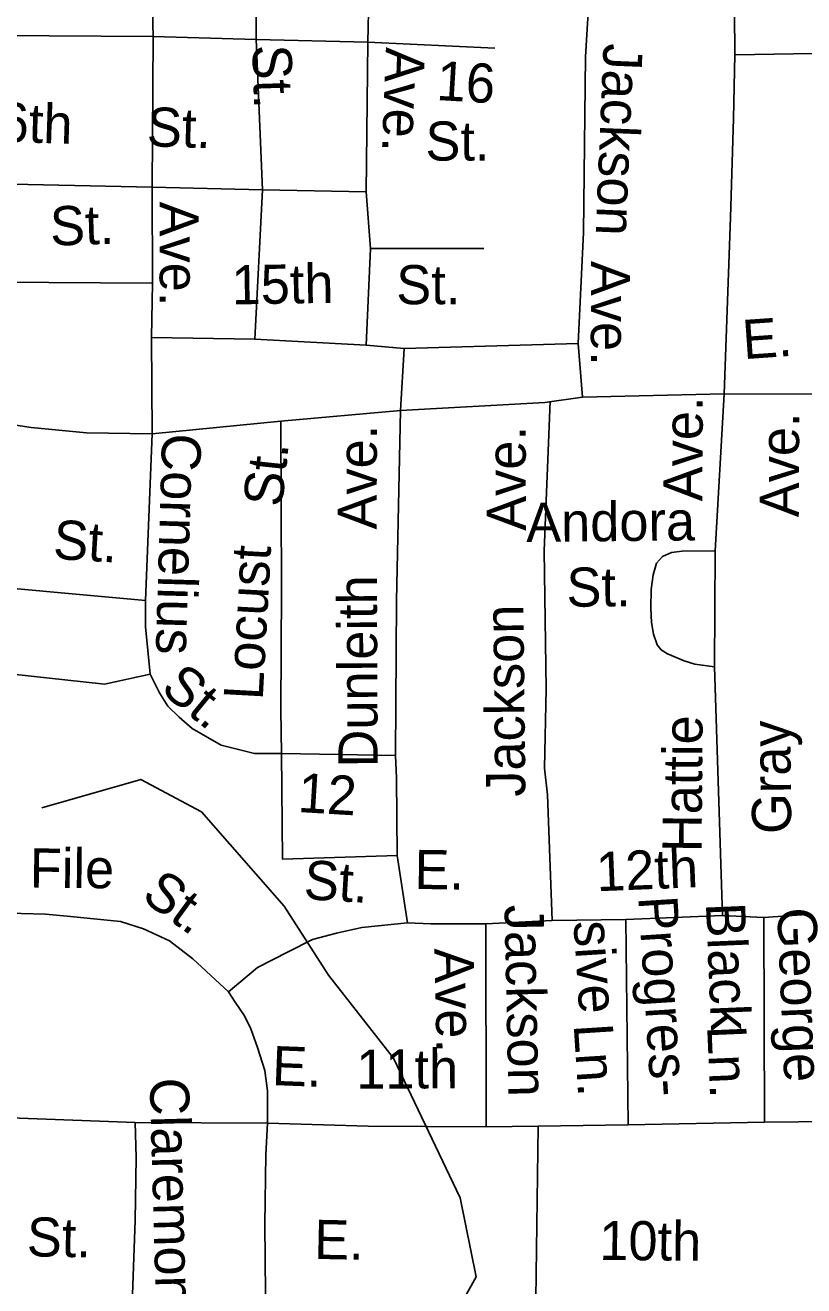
# Model space of a CAD drawing. Extents: x 1547597 to 1699558, y 810033 to 920809.
# Drawn here: x 1636736 to 1638625, y 860053 to 863111 of the extents above; entities that cross this region are included whole.
import ezdxf

# ---------------------------------------------------------------- set-up
doc = ezdxf.new("R2010")
doc.units = 0
for name, color, linetype in [('Exist Hydrographic Misc Water Feature', 7, 'Continuous'), ('Exist Road Non-System Type 51', 7, 'Continuous'), ('Exist Road Non-System Type 51 Label', 7, 'Continuous')]:
    doc.layers.add(name, color=color, linetype=linetype)

msp = doc.modelspace()

# ---------------------------------------------------------------- linework, layer by layer
at = {"layer": 'Exist Hydrographic Misc Water Feature'}
msp.add_lwpolyline([(1637767.1, 859962.2), (1637830.9, 860075.1), (1637791.6, 860266.7), (1637629.7, 860605.5), (1637472.7, 860806.9), (1637364.8, 860973.8), (1637164.1, 861203.1), (1637016.9, 861281.7), (1636776.5, 861212.9)], dxfattribs=at)
at = {"layer": 'Exist Road Non-System Type 51'}
for p, q in [((1637039.6, 863424.4), (1637046.6, 863083.2)), ((1637295.9, 863388.6), (1637297.2, 863075.9)), ((1637572.9, 863307.5), (1637568, 863069.6)), ((1637046.6, 863083.2), (1636517.8, 863087.4)), ((1637046.6, 863083.2), (1637044.5, 862718.3)), ((1637297.2, 863075.9), (1637046.6, 863083.2)), ((1637568, 863069.6), (1637297.2, 863075.9)), ((1637297.2, 863075.9), (1637311.8, 862711.2)), ((1637568, 863069.6), (1637563.8, 862707)), ((1637876.2, 863055.1), (1637568, 863069.6)), ((1638457.8, 863039.3), (1638731.6, 863043.6)), ((1637044.5, 862718.3), (1636509.3, 862729)), ((1637044.5, 862718.3), (1637045.2, 862484.9)), ((1637311.8, 862711.2), (1637044.5, 862718.3)), ((1637311.8, 862711.2), (1637293.7, 862349.4)), ((1637563.8, 862707), (1637311.8, 862711.2)), ((1637563.8, 862707), (1637574.2, 862569.5)), ((1637563.8, 862334.8), (1637574.2, 862569.5)), ((1637849.2, 862569.5), (1637574.2, 862569.5)), ((1637045.2, 862484.9), (1636503.3, 862489.2)), ((1637045.2, 862484.9), (1637043.2, 862353.6)), ((1637043.2, 862353.6), (1637044.5, 862119.8)), ((1637043.2, 862353.6), (1637293.7, 862349.4)), ((1637293.7, 862349.4), (1637563.8, 862334.8)), ((1637563.8, 862334.8), (1637655.5, 862326.5)), ((1637655.5, 862326.5), (1637647.1, 862176.5)), ((1637655.5, 862326.5), (1638078.3, 862339)), ((1638078.3, 862339), (1638088.7, 862208.4)), ((1637997.3, 862195.9), (1637647.1, 862176.5)), ((1638088.7, 862208.4), (1637997.3, 862195.9)), ((1638088.7, 862208.4), (1638432.4, 862216.9)), ((1638432.4, 862216.9), (1638410.5, 861836.2)), ((1638658.6, 862216.3), (1638432.4, 862216.9)), ((1637647.1, 862176.5), (1637357, 862150.8)), ((1637357, 862150.8), (1637044.5, 862119.8)), ((1637044.5, 862119.8), (1637028.3, 861715.3)), ((1638410.5, 861836.2), (1638408.6, 861554.3)), ((1638408.6, 861554.3), (1638428, 860951.2)), ((1637358.6, 861344), (1637634.7, 861339.5)), ((1637639.2, 861096.8), (1637664.1, 860933.8)), ((1638014.6, 860939.2), (1637854.2, 860931.5)), ((1638193.3, 860941.5), (1638014.6, 860939.2)), ((1638193.3, 860941.5), (1638428, 860951.2)), ((1638193.3, 860941.5), (1638199.6, 860443.9)), ((1638428, 860951.2), (1638528.4, 860946.3)), ((1638528.4, 860946.3), (1638643.4, 860954.4)), ((1638528.4, 860946.3), (1638530, 860450.4)), ((1637854.2, 860931.5), (1637854.6, 860439)), ((1637324.4, 860447.4), (1637003.6, 860449.6)), ((1638530, 860450.4), (1638199.6, 860443.9)), ((1638860.5, 860453.6), (1638530, 860450.4)), ((1637981, 860440.7), (1637854.6, 860439)), ((1637981, 860440.7), (1637975.6, 860022)), ((1638199.6, 860443.9), (1637981, 860440.7))]:
    msp.add_line(p, q, dxfattribs=at)
for points in [[(1638111.9, 863303.7), (1638096.1, 863034.5), (1638090.7, 862607.8), (1638078.3, 862339)], [(1638457.8, 863039.3), (1638457.3, 863143.4), (1638452.1, 863191.5), (1638444.5, 863216.6), (1638436.2, 863240.2), (1638424.9, 863255.6), (1638408.5, 863274.1), (1638391.1, 863287.5), (1638363.3, 863300.8)], [(1638432.4, 862216.9), (1638447.7, 862644.1), (1638454.7, 862884.8), (1638457.8, 863039.3)], [(1638010, 862199.3), (1637995.5, 861835.7), (1638000.1, 861501), (1637996.5, 861308.5), (1638003.7, 861244.3), (1638014.6, 860939.2)], [(1637044.5, 862119.8), (1636885.5, 862121.9), (1636751.1, 862135.4), (1636502.6, 862173.1)], [(1637634.7, 861339.5), (1637636.9, 861715.3), (1637647.1, 862176.5)], [(1637357, 862150.8), (1637358.1, 861743.2), (1637356.4, 861450.4), (1637358.6, 861344)], [(1638410.5, 861836.2), (1638330.7, 861835.5), (1638304.6, 861831.8), (1638282.4, 861822), (1638268.2, 861806.3), (1638259.7, 861777.9), (1638255.3, 861742.5), (1638254, 861696.7), (1638256.1, 861662.5), (1638260.5, 861634), (1638269.4, 861608.2), (1638279.2, 861596.2), (1638295, 861585.8), (1638334.9, 861569.4), (1638360.7, 861560.9), (1638408.6, 861554.3)], [(1637028.3, 861715.3), (1636521.2, 861761.2), (1636488.4, 861784.8)], [(1637028.3, 861715.3), (1637028.3, 861651.9), (1637039.6, 861536.4)], [(1637039.6, 861536.4), (1636928.7, 861512.4), (1636476, 861561.5)], [(1637039.6, 861536.4), (1637062.2, 861491.2), (1637082.6, 861459.5), (1637109.8, 861432.3), (1637141.4, 861405.1), (1637211.6, 861364.4), (1637293, 861344), (1637358.6, 861344)], [(1637358.6, 861344), (1637360.9, 861087.7), (1637639.2, 861096.8)], [(1637639.2, 861096.8), (1637636.9, 861285.1), (1637634.7, 861339.5)], [(1636471.8, 860970.5), (1636581.8, 860961.4), (1636666.6, 860957.9), (1636786, 860954.7), (1636838.3, 860949.5), (1636967.7, 860936.7), (1637023.8, 860918.7), (1637086.6, 860889.6), (1637143.4, 860846.4), (1637229.7, 860766.2)], [(1637664.1, 860933.8), (1637553.2, 860922.5), (1637492.1, 860908.9), (1637433.3, 860893), (1637374.5, 860863.6), (1637299.8, 860825.1), (1637229.7, 860766.2)], [(1637854.2, 860931.5), (1637720.7, 860931.5), (1637664.1, 860933.8)], [(1637229.7, 860766.2), (1637245.7, 860740.9), (1637268.3, 860707.7), (1637284, 860676.3), (1637299.7, 860631.4), (1637317.6, 860575.3), (1637324.4, 860525.9), (1637324.4, 860447.4)], [(1637003.6, 860449.6), (1636700.7, 860460.8), (1636384.8, 860470.7)], [(1636996.8, 860032.1), (1637003.6, 860211.7), (1637005.8, 860364.3), (1637003.6, 860449.6)], [(1637324.4, 860447.4), (1637319.9, 860371), (1637317.6, 860202.7), (1637319.3, 860033.9)], [(1637854.6, 860439), (1637568.9, 860440.6), (1637324.4, 860447.4)]]:
    msp.add_lwpolyline(points, dxfattribs=at)

# ---------------------------------------------------------------- texts
at = {"layer": 'Exist Road Non-System Type 51 Label'}
for s, rotation, p in [('St.', 271.8455, (1637287.3, 863062.3)), ('Ave.', 267.8076, (1637611.7, 863058.1)), ('Jackson', 267.6137, (1638139.9, 863067.7)), ('16', 356.5439, (1637732.7, 862929.6)), ('16th', 358.1221, (1636602.7, 862830.9)), ('St.', 358.1221, (1637030.7, 862817.4)), ('St.', 0.0333, (1637707.6, 862782.4)), ('Ave.', 270.114, (1637062.3, 862683)), ('St.', 1.7452, (1636798.1, 862576)), ('15th', 0.9703, (1637238, 862433.4)), ('St.', 0.0333, (1637636.8, 862434)), ('Ave.', 270.0218, (1638108.8, 862539.3)), ('E.', 4.0119, (1638479.7, 862300.7)), ('Ave.', 89.698, (1638379.2, 861955.9)), ('Ave.', 89.7893, (1638613.4, 861917.2)), ('Ave.', 89.9192, (1637589.4, 861887.5)), ('Cornelius', 268.3491, (1637068.8, 862121.8)), ('Ave.', 90.1516, (1637951.3, 861884.6)), ('St.', 83.896, (1637359.5, 861940.5)), ('Andora', 0.5602, (1637952.3, 861857.3)), ('St.', 356.5439, (1636802.6, 861816.7)), ('Locust', 86.8858, (1637312.6, 861472.7)), ('St.', 0.5602, (1638050.2, 861700.1)), ('Dunleith', 90.2426, (1637591.6, 861310.7)), ('Jackson', 90.6288, (1637950.1, 861239.8)), ('St.', 320.5474, (1637061.7, 861496.4)), ('Hattie', 89.5696, (1638377.5, 861104.8)), ('Gray', 90.5684, (1638595.2, 861149.6)), ('12', 356.5439, (1637396.4, 861202.6)), ('File', 359.3149, (1636747.1, 861019.5)), ('E.', 359.1844, (1637680.6, 861015.9)), ('12th', 2.3284, (1638123.6, 861010.1)), ('St.', 356.5439, (1637410.8, 860991.3)), ('St.', 323.8569, (1637015.2, 860992)), ('Jackson', 271.1955, (1637899.2, 860976.9)), ('Progres-', 273.6679, (1638223.6, 860996.3)), ('Black', 272.4183, (1638387.8, 860981.1)), ('George', 272.4183, (1638560.7, 860968.9)), ('sive', 273.6679, (1638066.7, 860936.5)), ('Ave.', 271.1955, (1637729.2, 860871.4)), ('Ln.', 273.6679, (1638067.1, 860686.6)), ('Ln.', 272.4183, (1638390.9, 860683.1)), ('E.', 357.7736, (1637334.1, 860540.3)), ('11th', 0.2808, (1637539.8, 860531.2)), ('Claremont', 271.5624, (1637038.4, 860556.8)), ('St.', 358.8358, (1636739.8, 860125)), ('E.', 358.7637, (1637436.9, 860118.7)), ('10th', 359.4731, (1638129, 860116.1))]:
    msp.add_text(s, height=95, rotation=rotation, dxfattribs=at).set_placement(p)

doc.saveas('drawing.dxf')
